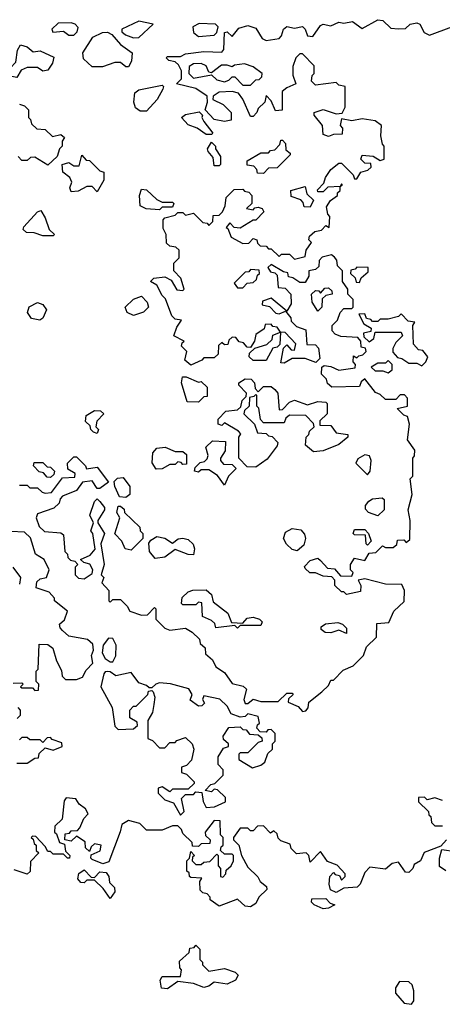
# Model space of a CAD drawing. Extents: x 2769579 to 2883812, y 684207 to 828660.
# Tile 483 of 505: x 2836016 to 2837644, y 813372 to 817162. Entities that reach past the tile are written whole.
import ezdxf

# ---------------------------------------------------------------- set-up
doc = ezdxf.new("R2010")
doc.units = 0

msp = doc.modelspace()

# ---------------------------------------------------------------- linework, layer by layer
at = {"layer": '0CON02XD'}
for points in [[(2836225, 817102.5), (2836237.5, 817115), (2836241.7, 817131.7), (2836230, 817145), (2836215, 817150), (2836165, 817148), (2836140, 817125), (2836143.6, 817113.6), (2836185, 817117.5), (2836205, 817102.5), (2836225, 817102.5)], [(2836455, 817092.5), (2836475, 817092.9), (2836530, 817145), (2836475, 817156.7), (2836410, 817125), (2836410, 817115), (2836424.1, 817104.1), (2836455, 817092.5)], [(2836935, 816820), (2836930, 816805), (2836915, 816790), (2836905, 816790), (2836876.2, 816856.2), (2836859.3, 816879.3), (2836835, 816886.2), (2836785, 816882.5), (2836761.7, 816868.3), (2836760, 816855), (2836800, 816835), (2836830, 816805), (2836830, 816775), (2836805, 816770), (2836765, 816777.5), (2836730, 816815), (2836740, 816845), (2836738.3, 816868.3), (2836695, 816897.5), (2836620, 816915), (2836640, 816935), (2836640, 816965), (2836628.3, 816988.3), (2836615, 817000), (2836590, 817005), (2836580, 817015), (2836585, 817020), (2836635, 817020), (2836655, 817030), (2836725, 817040), (2836795, 817037.5), (2836803, 817047), (2836805, 817112.5), (2836815.7, 817115.7), (2836835, 817097.5), (2836860.2, 817129.8), (2836895, 817140), (2836925, 817129.2), (2836950, 817090), (2836965, 817082.5), (2837015, 817090), (2837025, 817100), (2837032.5, 817125), (2837045, 817135.6), (2837075, 817129.2), (2837105, 817136), (2837116.2, 817125), (2837125, 817100), (2837145, 817097.5), (2837175, 817140), (2837185, 817144.2), (2837215, 817138), (2837245, 817152.2), (2837265, 817148.6), (2837297.5, 817155), (2837335, 817127.5), (2837395, 817162), (2837415, 817158.8), (2837445, 817130), (2837475, 817126.7), (2837501.7, 817128.3), (2837520, 817145), (2837545, 817150), (2837557.5, 817145), (2837573.3, 817113.3), (2837595, 817102.5), (2837680, 817135)], [(2836705, 817096.7), (2836765, 817102.5), (2836775, 817112.5), (2836780, 817135), (2836770, 817145), (2836707, 817147), (2836682.5, 817135), (2836685, 817112.5), (2836705, 817096.7)], [(2836435, 816980), (2836425, 816980), (2836405, 816997.5), (2836383, 816997), (2836335, 816980), (2836295, 816980), (2836261.7, 817011.7), (2836260, 817035), (2836297.5, 817095), (2836335, 817113.1), (2836355, 817114.4), (2836370.8, 817105), (2836405, 817066.2), (2836450, 817035), (2836447, 817003), (2836435, 816980)], [(2836005, 816940), (2835980, 816945), (2835980, 816975), (2836001.7, 816998.3), (2836007.5, 817045), (2836020, 817065), (2836045, 817057.5), (2836068.3, 817038.3), (2836095, 817042.5), (2836148.3, 817018.3), (2836142.5, 816995), (2836125, 816967.5), (2836105, 816963.3), (2836085, 816977.5), (2836045, 816977.5), (2836021.7, 816968.3), (2836005, 816940)], [(2836015, 815370), (2836045, 815370), (2836055, 815360), (2836085, 815360), (2836103, 815343), (2836115, 815340), (2836138.3, 815341.7), (2836181.7, 815398.3), (2836228.3, 815401.7), (2836230, 815415), (2836201.7, 815431.7), (2836200, 815455), (2836225, 815480), (2836235, 815480), (2836270, 815445), (2836273, 815433), (2836315, 815440), (2836358.3, 815381.7), (2836325, 815357.5), (2836315, 815357.5), (2836295, 815387.5), (2836258.3, 815381.7), (2836235, 815350), (2836181.7, 815328.3), (2836171.7, 815318.3), (2836168.3, 815301.7), (2836148.3, 815281.7), (2836085, 815260), (2836080, 815245), (2836091.7, 815211.7), (2836111.7, 815191.7), (2836175, 815187.5), (2836185, 815180), (2836190, 815115), (2836200, 815105), (2836201.7, 815091.7), (2836211.7, 815081.7), (2836228.3, 815078.3), (2836240, 815065), (2836230, 815055), (2836230, 815025), (2836243, 815013), (2836265, 815010), (2836295, 815030), (2836297.5, 815045), (2836286.4, 815066.4), (2836263, 815073), (2836250, 815085), (2836288.3, 815101.7), (2836306.4, 815123.6), (2836297.5, 815185), (2836290, 815195), (2836300, 815225), (2836286.7, 815255), (2836305, 815307.5), (2836315, 815317.5), (2836325, 815307.5), (2836342.5, 815285), (2836342.5, 815275), (2836317.5, 815235), (2836317.5, 815225), (2836342.5, 815185), (2836328.8, 815145), (2836341.2, 815065), (2836330, 815025), (2836340, 815015), (2836332.5, 814995), (2836360, 814965), (2836360, 814925), (2836365, 814920), (2836375, 814930), (2836405, 814930), (2836430, 814905), (2836440, 814885), (2836485, 814870), (2836508.3, 814871.7), (2836535, 814900), (2836540, 814895), (2836540, 814855), (2836575, 814820), (2836595, 814812.5), (2836655, 814820), (2836680, 814805), (2836708.3, 814778.3), (2836711.7, 814761.7), (2836730, 814745), (2836731.7, 814721.7), (2836758.3, 814698.3), (2836771.7, 814671.7), (2836805, 814650), (2836835, 814607.5), (2836877, 814597), (2836890, 814585), (2836880, 814545), (2836885, 814530), (2836895, 814530), (2836915, 814547.5), (2836945, 814537.5), (2837011.7, 814538.3), (2837045, 814570), (2837065, 814570), (2837070, 814565), (2837051.7, 814548.3), (2837050, 814535), (2837088.3, 814518.3), (2837105, 814500), (2837118.3, 814501.7), (2837127, 814513), (2837130, 814535), (2837180, 814575), (2837205, 814600), (2837215, 814620), (2837225, 814620), (2837261.7, 814658.3), (2837300, 814675), (2837340, 814715), (2837351.7, 814748.3), (2837390, 814785), (2837391.7, 814838.3), (2837438.3, 814841.7), (2837457.5, 814885), (2837497, 814923), (2837497.5, 814965), (2837488.3, 814988.3), (2837425, 814990), (2837345, 815010), (2837320, 815005), (2837330, 814985), (2837328.3, 814961.7), (2837275, 814950), (2837265, 814960), (2837255, 814960), (2837230, 814985), (2837230, 815005), (2837218.3, 815018.3), (2837185, 815020), (2837155, 815032.5), (2837133.6, 815033.6), (2837115, 815050), (2837113, 815057), (2837135, 815080), (2837165, 815090), (2837175, 815080), (2837201.7, 815051.7), (2837228.3, 815048.3), (2837251.7, 815021.7), (2837295, 815020), (2837300, 815035), (2837290, 815045), (2837290, 815065), (2837305, 815090), (2837345, 815080), (2837361.7, 815108.3), (2837388.3, 815111.7), (2837413, 815137), (2837425, 815130), (2837455, 815130), (2837468.3, 815141.7), (2837471.7, 815158.3), (2837495, 815160), (2837505, 815150), (2837518.3, 815161.7), (2837520, 815235), (2837512.5, 815275), (2837527.5, 815335), (2837520, 815395), (2837530, 815405), (2837530, 815475), (2837537, 815483), (2837537.5, 815505), (2837510, 815545), (2837517.5, 815605), (2837510, 815635), (2837495, 815640), (2837470, 815665), (2837510, 815675), (2837510, 815705), (2837498.3, 815718.3), (2837481.7, 815718.3), (2837465, 815700), (2837425, 815700), (2837405, 815720), (2837387, 815727), (2837345, 815780), (2837331.7, 815768.3), (2837325, 815750), (2837218.3, 815748.3), (2837201.7, 815761.7), (2837198.3, 815778.3), (2837178.3, 815798.3), (2837180, 815825), (2837188.3, 815831.7), (2837215, 815827.5), (2837245, 815812.5), (2837308.3, 815821.7), (2837310, 815835), (2837300, 815845), (2837301.7, 815868.3), (2837315, 815860), (2837321.7, 815868.3), (2837338.3, 815871.7), (2837350, 815885), (2837348.3, 815898.3), (2837331.7, 815901.7), (2837330, 815925), (2837318.3, 815938.3), (2837253, 815943), (2837231.7, 815951.7), (2837220, 815965), (2837220, 815985), (2837240, 816005), (2837250, 816035), (2837265, 816050), (2837295, 816050), (2837300, 816055), (2837300, 816085), (2837280, 816105), (2837280, 816125), (2837260, 816155), (2837260, 816195), (2837240, 816215), (2837237, 816237), (2837228.3, 816248.3), (2837217.5, 816257.5), (2837181.7, 816248.3), (2837170, 816235), (2837168.3, 816211.7), (2837155, 816200), (2837130, 816195), (2837130, 816175), (2837115, 816150), (2837095, 816150), (2837068.3, 816168.3), (2837051.7, 816171.7), (2837048.3, 816188.3), (2837031.7, 816191.7), (2836985, 816220), (2836971.7, 816208.3), (2836981.7, 816191.7), (2836998.3, 816188.3), (2837008.3, 816178.3), (2837011.7, 816131.7), (2837038.3, 816128.3), (2837060, 816105), (2837061.7, 816068.3), (2837045, 816040), (2836985, 816090), (2836951.7, 816078.3), (2836950, 816065), (2836978.3, 816058.3), (2837003, 816033), (2837015, 816030), (2837040, 816040), (2837060, 816015), (2837061.7, 816001.7), (2837081.7, 815981.7), (2837118.3, 815968.3), (2837121.7, 815911.7), (2837155, 815910), (2837167.5, 815897.5), (2837171.7, 815858.3), (2837157, 815843), (2837115, 815857.5), (2837065, 815857.5), (2837035, 815840), (2837021.7, 815841.7), (2837031.7, 815898.3), (2837045, 815910), (2837061.7, 815891.7), (2837075, 815890), (2837080, 815915), (2837038.3, 815958.3), (2837020, 815960), (2837008.3, 815978.3), (2836991.7, 815981.7), (2836985, 815990), (2836961.7, 815988.3), (2836958.3, 815971.7), (2836925, 815950), (2836920, 815925), (2836905, 815900), (2836891.7, 815901.7), (2836878.3, 815918.3), (2836861.7, 815921.7), (2836848.3, 815938.3), (2836835, 815940), (2836821.7, 815928.3), (2836818.3, 815911.7), (2836805, 815910), (2836795, 815920), (2836781.7, 815908.3), (2836780, 815875), (2836765, 815860), (2836725, 815860), (2836718.3, 815851.7), (2836675, 815832.5), (2836651.7, 815851.7), (2836660, 815885), (2836640, 815905), (2836641.7, 815918.3), (2836650, 815925), (2836610, 815945), (2836621.7, 815978.3), (2836640, 816005), (2836615, 816010), (2836601.7, 816021.7), (2836578.3, 816088.3), (2836565, 816100), (2836545, 816140), (2836520, 816155), (2836533, 816167), (2836575, 816172.5), (2836599.3, 816159.3), (2836621.7, 816121.7), (2836645, 816120), (2836650, 816125), (2836637, 816167), (2836610, 816195), (2836610, 816225), (2836630, 816245), (2836630, 816275), (2836617, 816287), (2836595, 816290), (2836581.7, 816301.7), (2836580, 816335), (2836568.3, 816358.3), (2836568.3, 816391.7), (2836575, 816400), (2836615, 816410), (2836625, 816420), (2836645, 816420), (2836655, 816410), (2836685, 816417.5), (2836721.7, 816381.7), (2836738.3, 816378.3), (2836745, 816370), (2836760, 816385), (2836761.7, 816408.3), (2836785, 816410), (2836797, 816423), (2836807.5, 816445), (2836811.7, 816478.3), (2836841.7, 816508.3), (2836875, 816510), (2836881.7, 816501.7), (2836898.3, 816498.3), (2836910, 816485), (2836910, 816455), (2836890, 816435), (2836915, 816430), (2836921.7, 816438.3), (2836935, 816440), (2836950, 816435), (2836957, 816423), (2836925, 816390), (2836915, 816390), (2836865, 816360), (2836841.7, 816361.7), (2836825, 816380), (2836811.7, 816361.7), (2836818.3, 816358.3), (2836830, 816325), (2836875, 816300), (2836898.3, 816301.7), (2836915, 816320), (2836930, 816315), (2836931.7, 816301.7), (2836941.7, 816291.7), (2836965, 816290), (2836975, 816280), (2836985, 816280), (2837015, 816250), (2837025, 816260), (2837055, 816260), (2837075, 816240), (2837115, 816250), (2837120, 816275), (2837140, 816305), (2837130, 816315), (2837131.7, 816328.3), (2837153, 816347), (2837178.3, 816351.7), (2837195, 816370), (2837208.3, 816361.7), (2837210, 816405), (2837203, 816413), (2837198.3, 816441.7), (2837213.6, 816466.4), (2837240, 816485), (2837240, 816495), (2837250, 816505), (2837250, 816520), (2837260, 816525), (2837255, 816530), (2837250, 816520), (2837203, 816517), (2837185, 816500), (2837165, 816500), (2837163, 816507), (2837187, 816533), (2837193.3, 816555), (2837214.2, 816585.8), (2837245, 816610), (2837255, 816610), (2837300, 816565), (2837305, 816550), (2837315, 816550), (2837330, 816575), (2837357, 816583), (2837370, 816595), (2837368.3, 816608.3), (2837345, 816610), (2837330, 816625), (2837335, 816640), (2837377, 816637), (2837405, 816620), (2837420, 816625), (2837420, 816675), (2837413, 816683), (2837407.5, 816715), (2837410, 816755), (2837385, 816772.5), (2837335, 816780), (2837295, 816772.5), (2837255, 816780), (2837250, 816755), (2837260, 816745), (2837258.3, 816721.7), (2837225, 816720), (2837205, 816712.5), (2837185, 816720), (2837182.5, 816755), (2837150, 816795), (2837150, 816805), (2837185, 816816.7), (2837235, 816800), (2837258.3, 816801.7), (2837270, 816825), (2837270, 816905), (2837245, 816910), (2837235, 816920), (2837155, 816910), (2837140, 816925), (2837143, 816947), (2837150, 816955), (2837150, 816985), (2837105, 817030), (2837095, 817030), (2837080, 817015), (2837068.3, 816981.7), (2837068.3, 816948.3), (2837080, 816915), (2837045, 816900), (2837027.5, 816885), (2837026.4, 816813.6), (2837001.7, 816811.7), (2836985, 816850), (2836965, 816870), (2836960, 816845), (2836935, 816820)], [(2836905, 816910), (2836925, 816930), (2836938.3, 816931.7), (2836948.3, 816941.7), (2836950, 816955), (2836915, 816980), (2836881.7, 816991.7), (2836843, 816987), (2836835, 816980), (2836815, 816987.5), (2836793, 816987), (2836755, 816957.5), (2836745, 816960), (2836733.9, 816983.9), (2836715, 816993.3), (2836685, 816992.5), (2836668.3, 816981.7), (2836667.5, 816955), (2836685, 816937.5), (2836755, 816950), (2836775, 816930), (2836805, 816923.3), (2836821.2, 816928.8), (2836835, 816942.5), (2836845, 816942.5), (2836875, 816910), (2836905, 816910)], [(2836505, 816810), (2836480.3, 816810.3), (2836462.7, 816822.7), (2836456, 816845), (2836459.3, 816880.7), (2836475, 816892.5), (2836565, 816910), (2836570, 816905), (2836567.5, 816895), (2836546.2, 816855), (2836505, 816810)], [(2836015, 816837.5), (2836035, 816830), (2836050, 816815), (2836050, 816785), (2836058.3, 816778.3), (2836061.7, 816761.7), (2836081.7, 816741.7), (2836115, 816740), (2836143, 816713), (2836175, 816720), (2836188.3, 816708.3), (2836180, 816695), (2836180, 816675), (2836170, 816665), (2836160, 816635), (2836125, 816602.5)], [(2836755, 816720), (2836735, 816720), (2836700, 816745), (2836665, 816757.5), (2836640, 816785), (2836655, 816797.5), (2836707.5, 816807.5), (2836720, 816795), (2836717.5, 816785), (2836725, 816770), (2836760, 816725), (2836755, 816720)], [(2836785, 816600), (2836765, 816600), (2836761.7, 816631.7), (2836742.5, 816655), (2836740, 816665), (2836755, 816690), (2836770, 816675), (2836770, 816665), (2836790, 816635), (2836790, 816605), (2836785, 816600)], [(2836955, 816570), (2836931.7, 816571.7), (2836930, 816585), (2836918.3, 816598.3), (2836891.7, 816601.7), (2836891.7, 816618.3), (2836945, 816650), (2836975, 816650), (2836981.7, 816658.3), (2836998.3, 816661.7), (2837018.3, 816681.7), (2837021.7, 816698.3), (2837028.3, 816698.3), (2837040, 816685), (2837041.7, 816661.7), (2837058.3, 816648.3), (2837058.3, 816641.7), (2837008.3, 816591.7), (2836975, 816590), (2836955, 816570)], [(2836315, 816500), (2836295, 816520), (2836275, 816520), (2836241.7, 816501.7), (2836215, 816500), (2836210, 816515), (2836217, 816537), (2836210, 816555), (2836182.5, 816575), (2836180, 816605), (2836205, 816612.5), (2836225, 816600), (2836245, 816600), (2836255, 816640), (2836271.7, 816621.7), (2836285, 816620), (2836325, 816580), (2836340, 816575), (2836340, 816545), (2836315, 816500)], [(2836125, 816602.5), (2836075, 816632.5), (2836058.3, 816631.7), (2836045, 816620), (2836025, 816620), (2836010, 816635)], [(2836555, 816430), (2836503.6, 816433.6), (2836480, 816445), (2836477.5, 816485), (2836485, 816510), (2836505, 816507.5), (2836545, 816470), (2836565, 816460), (2836605, 816460), (2836610, 816455), (2836605, 816440), (2836565, 816440), (2836555, 816430)], [(2837135, 816440), (2837111.7, 816441.7), (2837108.3, 816458.3), (2837098.3, 816468.3), (2837061.7, 816481.7), (2837060, 816505), (2837115, 816520), (2837121.7, 816491.7), (2837147.5, 816467.5), (2837135, 816440)], [(2836145, 816330), (2836105, 816330), (2836071.7, 816341.7), (2836043, 816343), (2836030, 816355), (2836032.5, 816365), (2836085, 816422.5), (2836097.5, 816427.5), (2836115, 816400), (2836130, 816355), (2836150, 816335), (2836145, 816330)], [(2836875, 816130), (2836891.7, 816148.3), (2836915, 816150), (2836928.3, 816161.7), (2836931.7, 816178.3), (2836940, 816185), (2836938.3, 816198.3), (2836905, 816200), (2836898.3, 816191.7), (2836885, 816190), (2836841.7, 816148.3), (2836855, 816130), (2836875, 816130)], [(2837325, 816150), (2837331.7, 816168.3), (2837358.3, 816191.7), (2837358.3, 816208.3), (2837315, 816210), (2837308.3, 816201.7), (2837291.7, 816198.3), (2837290, 816185), (2837308.3, 816168.3), (2837311.7, 816151.7), (2837325, 816150)], [(2837165, 816040), (2837142.5, 816075), (2837140, 816105), (2837155, 816120), (2837168.3, 816118.3), (2837175, 816110), (2837191.7, 816128.3), (2837205, 816130), (2837218.3, 816118.3), (2837220, 816105), (2837195, 816100), (2837181.7, 816088.3), (2837180, 816055), (2837165, 816040)], [(2836093.8, 816006.2), (2836061.9, 816011.9), (2836046, 816035), (2836053.2, 816056.8), (2836085, 816074), (2836105.8, 816065.8), (2836120, 816045), (2836105, 816013.3), (2836093.8, 816006.2)], [(2836455, 816023.8), (2836430, 816035), (2836422.5, 816055), (2836455, 816086.7), (2836485, 816097.5), (2836507.5, 816075), (2836512.5, 816055), (2836493.6, 816036.4), (2836455, 816023.8)], [(2837565, 815830), (2837580, 815845), (2837587.5, 815865), (2837568.3, 815888.3), (2837551.7, 815891.7), (2837533, 815913), (2837530, 815985), (2837538.3, 815998.3), (2837511.7, 816001.7), (2837485, 816030), (2837475, 816020), (2837435, 816010), (2837405, 816010), (2837395, 816000), (2837375, 816000), (2837368.3, 816008.3), (2837351.7, 816011.7), (2837345, 816030), (2837321.7, 816028.3), (2837341.7, 815991.7), (2837370, 815975), (2837368.3, 815961.7), (2837340, 815955), (2837341.7, 815941.7), (2837361.7, 815921.7), (2837380, 815935), (2837385, 815960), (2837485, 815960), (2837490, 815945), (2837465, 815920), (2837453, 815897), (2837453, 815883), (2837471.7, 815861.7), (2837488.3, 815858.3), (2837515, 815840), (2837545, 815840), (2837565, 815830)], [(2836965, 815850), (2836915, 815850), (2836900, 815865), (2836901.7, 815878.3), (2836921.7, 815898.3), (2836968.3, 815911.7), (2836988.3, 815931.7), (2836991.7, 815948.3), (2837020, 815960), (2837018.3, 815911.7), (2837008.3, 815901.7), (2836991.7, 815898.3), (2836965, 815850)], [(2837435, 815802.5), (2837450, 815815), (2837450, 815835), (2837435, 815850), (2837425, 815840), (2837395, 815840), (2837370, 815825), (2837385, 815810), (2837415, 815810), (2837435, 815802.5)], [(2836705, 815690), (2836661.7, 815691.7), (2836640, 815765), (2836643, 815787), (2836657, 815787), (2836705, 815767.5), (2836715, 815770), (2836738.3, 815748.3), (2836738.3, 815711.7), (2836725, 815710), (2836705, 815690)], [(2836925, 815440), (2836891.7, 815441.7), (2836860, 815475), (2836860, 815555), (2836867.5, 815567.5), (2836858.3, 815578.3), (2836805, 815610), (2836795, 815600), (2836780, 815605), (2836780, 815625), (2836810, 815655), (2836855, 815660), (2836868.3, 815671.7), (2836873, 815697), (2836888.3, 815711.7), (2836890, 815725), (2836860, 815755), (2836860, 815765), (2836885, 815780), (2836908.3, 815778.3), (2836920, 815765), (2836923, 815743), (2836935, 815730), (2836955, 815750), (2836985, 815750), (2836998.3, 815738.3), (2837010, 815725), (2837015, 815660), (2837028.3, 815661.7), (2837055, 815690), (2837075, 815697.5), (2837125, 815680), (2837165, 815692.5), (2837195, 815690), (2837200, 815685), (2837200, 815645), (2837171.7, 815618.3), (2837171.7, 815601.7), (2837215, 815600), (2837235, 815572.5), (2837280, 815565), (2837280, 815555), (2837245, 815527.5), (2837185, 815502.5), (2837148.3, 815498.3), (2837117.5, 815525), (2837120, 815555), (2837130, 815565), (2837131.7, 815578.3), (2837150, 815595), (2837148.3, 815608.3), (2837118.3, 815638.3), (2837055, 815640), (2837041.7, 815628.3), (2837035, 815610), (2836955, 815610), (2836943, 815623), (2836937, 815667), (2836930, 815675), (2836930, 815715), (2836925, 815720), (2836918.3, 815711.7), (2836901.7, 815708.3), (2836900, 815675), (2836881.7, 815658.3), (2836880, 815645), (2836920, 815605), (2836931.7, 815571.7), (2836965, 815570), (2836975, 815560), (2836988.3, 815558.3), (2837010, 815535), (2837008.3, 815521.7), (2836969.3, 815470.7), (2836925, 815440)], [(2836315, 815570), (2836300, 815575), (2836290, 815585), (2836288.3, 815598.3), (2836270, 815615), (2836271.7, 815638.3), (2836305, 815657.5), (2836327, 815657), (2836340, 815645), (2836313, 815617), (2836310, 815595), (2836320, 815585), (2836315, 815570)], [(2836805, 815370), (2836778.3, 815408.3), (2836745, 815430), (2836715, 815430), (2836705, 815420), (2836690, 815425), (2836691.7, 815438.3), (2836711.7, 815458.3), (2836728.3, 815461.7), (2836738.3, 815471.7), (2836742.5, 815485), (2836733, 815517), (2836758.3, 815541.7), (2836808.3, 815538.3), (2836807, 815503), (2836790, 815475), (2836790, 815465), (2836801.7, 815451.7), (2836835, 815450), (2836850, 815435), (2836820, 815405), (2836805, 815370)], [(2836541.7, 815431.7), (2836526.2, 815456.2), (2836528.8, 815495), (2836545, 815513.3), (2836576.4, 815516.4), (2836615, 815500), (2836645, 815500), (2836658.3, 815488.3), (2836658.3, 815451.7), (2836645, 815450), (2836638.3, 815458.3), (2836625, 815460), (2836615, 815450), (2836595, 815450), (2836565, 815433.3), (2836541.7, 815431.7)], [(2837355, 815410), (2837366.1, 815423.9), (2837370, 815465), (2837363, 815483), (2837345, 815486.7), (2837318.3, 815471.7), (2837311.2, 815455), (2837355, 815410)], [(2836135, 815400), (2836121.7, 815401.7), (2836108.3, 815418.3), (2836091.7, 815421.7), (2836070, 815445), (2836071.7, 815458.3), (2836105, 815457.5), (2836121.7, 815441.7), (2836135, 815440), (2836150, 815425), (2836148.3, 815411.7), (2836135, 815400)], [(2836425, 815322.5), (2836400, 815325), (2836382.5, 815365), (2836380, 815385), (2836393, 815397), (2836415, 815400), (2836440, 815365), (2836440, 815335), (2836425, 815322.5)], [(2837395, 815252.5), (2837360, 815265), (2837348.3, 815278.3), (2837348.3, 815291.7), (2837360.7, 815309.3), (2837375, 815317.5), (2837411.7, 815321.7), (2837420, 815315), (2837420, 815275), (2837395, 815252.5)], [(2836445, 815120), (2836422.5, 815125), (2836410, 815155), (2836383, 815183), (2836402.5, 815245), (2836390, 815265), (2836395, 815290), (2836405, 815290), (2836418.3, 815278.3), (2836420, 815265), (2836478.3, 815208.3), (2836480, 815195), (2836490, 815185), (2836490, 815165), (2836445, 815120)], [(2837085, 815117.5), (2837065, 815122.5), (2837043.6, 815143.6), (2837032.5, 815165), (2837040, 815190), (2837065, 815203.3), (2837098.3, 815198.3), (2837112.5, 815182.5), (2837117.5, 815165), (2837110.7, 815139.3), (2837085, 815117.5)], [(2837355, 815140), (2837350, 815145), (2837348.3, 815178.3), (2837305, 815180), (2837300, 815185), (2837305, 815200), (2837345, 815200), (2837360, 815185), (2837370, 815155), (2837355, 815140)], [(2835991.7, 814608.3), (2836025, 814610), (2836030, 814605), (2836020, 814595), (2836025, 814590), (2836065, 814590), (2836075, 814580), (2836088.3, 814581.7), (2836090, 814605), (2836080, 814615), (2836080, 814655), (2836087.5, 814662.5), (2836091.7, 814758.3), (2836125, 814757.5), (2836143.8, 814743.8), (2836157.5, 814695), (2836177, 814657), (2836180, 814635), (2836193, 814623), (2836235, 814622.5), (2836258.3, 814631.7), (2836271.7, 814658.3), (2836297.5, 814685), (2836292.5, 814715), (2836300, 814735), (2836298.3, 814758.3), (2836277, 814777), (2836205, 814790), (2836181.7, 814811.7), (2836171.7, 814821.7), (2836170, 814835), (2836188.3, 814851.7), (2836200, 814885), (2836150, 814925), (2836150, 814935), (2836129.3, 814959.3), (2836080, 814975), (2836081.7, 814998.3), (2836095, 815010), (2836120, 815015), (2836130, 815045), (2836110, 815085), (2836077.5, 815105), (2836058.3, 815168.3), (2836035, 815190), (2835981.7, 815191.7)], [(2836538.3, 815088.3), (2836516.7, 815115), (2836513, 815147), (2836520.7, 815159.3), (2836545, 815172.5), (2836575, 815166.7), (2836605, 815147.5), (2836626.1, 815163.9), (2836645, 815166.7), (2836665, 815161.2), (2836683.9, 815143.9), (2836690, 815125), (2836685, 815102.5), (2836665, 815103.3), (2836615, 815122.5), (2836575, 815093.3), (2836538.3, 815088.3)], [(2835990, 815055), (2836020, 815015), (2836015, 814990)], [(2836855, 814820), (2836845, 814830), (2836771.7, 814821.7), (2836768.3, 814838.3), (2836755, 814850), (2836720, 814865), (2836718.3, 814918.3), (2836705, 814920), (2836695, 814910), (2836645, 814910), (2836640, 814915), (2836641.7, 814938.3), (2836665, 814960), (2836683, 814967), (2836735, 814967.5), (2836755, 814950), (2836761.7, 814921.7), (2836818.3, 814878.3), (2836831.7, 814841.7), (2836875, 814840), (2836891.7, 814858.3), (2836915, 814862.5), (2836940, 814855), (2836950, 814845), (2836945, 814830), (2836865, 814830), (2836855, 814820)], [(2837275, 814800), (2837245, 814812.5), (2837215, 814802.5), (2837193, 814803), (2837177.5, 814815), (2837177.5, 814825), (2837193.6, 814836.4), (2837241.7, 814841.7), (2837260, 814835), (2837275, 814820), (2837275, 814800)], [(2836375, 814690), (2836386.4, 814713.6), (2836387.5, 814755), (2836375, 814780), (2836358.3, 814781.7), (2836337.5, 814755), (2836333.3, 814725), (2836345, 814703.8), (2836365, 814690), (2836375, 814690)], [(2836635, 814100), (2836650, 814115), (2836640, 814165), (2836655, 814180), (2836685, 814180), (2836695, 814190), (2836718.3, 814188.3), (2836723, 814153), (2836735, 814130), (2836767, 814133), (2836808.3, 814151.7), (2836808.3, 814168.3), (2836778.3, 814198.3), (2836765, 814200), (2836755, 814190), (2836730, 814195), (2836751.7, 814218.3), (2836768.3, 814221.7), (2836800, 814255), (2836800, 814275), (2836780, 814295), (2836780, 814325), (2836801.7, 814358.3), (2836820, 814365), (2836820, 814375), (2836801.7, 814391.7), (2836800, 814405), (2836821.7, 814438.3), (2836865, 814440), (2836875, 814430), (2836888.3, 814428.3), (2836901.7, 814411.7), (2836935, 814410), (2836948.3, 814398.3), (2836950, 814385), (2836935, 814380), (2836895, 814340), (2836865, 814340), (2836860, 814335), (2836860, 814315), (2836912.5, 814282.5), (2836945, 814292.5), (2836960, 814305), (2836971.7, 814338.3), (2836990, 814355), (2836990, 814375), (2837000, 814385), (2837000, 814415), (2836985, 814430), (2836971.7, 814428.3), (2836965, 814420), (2836941.7, 814421.7), (2836930, 814435), (2836931.7, 814448.3), (2836940, 814455), (2836935, 814480), (2836895, 814490), (2836885, 814480), (2836865, 814477.5), (2836830, 814490), (2836815, 814520), (2836787, 814547), (2836725, 814560), (2836720, 814545), (2836728.3, 814531.7), (2836718.3, 814521.7), (2836705, 814520), (2836672.5, 814542.5), (2836680, 814565), (2836667, 814587), (2836596.4, 814606.4), (2836555, 814610), (2836540, 814605), (2836525, 814590), (2836515, 814590), (2836505, 814600), (2836475, 814610), (2836445, 814650), (2836386.4, 814636.4), (2836365, 814652.5), (2836355, 814653.3), (2836345, 814652.5), (2836340, 814645), (2836328.8, 814595), (2836372.5, 814515), (2836383, 814443), (2836395, 814430), (2836455, 814432.5), (2836470, 814445), (2836468.3, 814458.3), (2836440, 814475), (2836440, 814505), (2836455, 814520), (2836465, 814520), (2836510, 814565), (2836511.7, 814578.3), (2836525, 814580), (2836530, 814575), (2836536.7, 814555), (2836533, 814527), (2836527.5, 814495), (2836510, 814465), (2836510, 814395), (2836528.3, 814388.3), (2836555, 814360), (2836575, 814360), (2836595, 814380), (2836615, 814380), (2836621.7, 814388.3), (2836655, 814400), (2836680, 814375), (2836687.5, 814355), (2836678.3, 814311.7), (2836658.3, 814291.7), (2836640, 814285), (2836640, 814265), (2836658.3, 814258.3), (2836688.3, 814228.3), (2836688.3, 814221.7), (2836665, 814200), (2836605, 814200), (2836595, 814190), (2836565, 814210), (2836550, 814205), (2836550, 814185), (2836575, 814160), (2836608.3, 814148.3), (2836635, 814100)], [(2836007, 814473), (2836020, 814485), (2836020, 814505), (2836010, 814515)], [(2836005, 814300), (2836045, 814300), (2836075, 814320), (2836088.3, 814321.7), (2836091.7, 814338.3), (2836115, 814360), (2836145, 814350), (2836180, 814365), (2836178.3, 814378.3), (2836141.7, 814391.7), (2836135, 814400), (2836121.7, 814398.3), (2836105, 814380), (2836095, 814390), (2836055, 814390), (2836045, 814400), (2836025, 814400), (2836015, 814390)], [(2837660, 814005), (2837638.3, 813981.7), (2837573.6, 813956.4), (2837560, 813925), (2837535, 813910), (2837530, 813895), (2837515, 813880), (2837501.7, 813881.7), (2837475, 813920), (2837450, 813915), (2837425, 813892.5), (2837365, 813900), (2837345, 813880), (2837327.5, 813835), (2837316.2, 813823.8), (2837265, 813820), (2837235, 813802.5), (2837213, 813813), (2837207.5, 813835), (2837210, 813865), (2837225, 813880), (2837231.7, 813871.7), (2837248.3, 813868.3), (2837255, 813850), (2837270, 813865), (2837270, 813875), (2837238.3, 813908.3), (2837201.7, 813921.7), (2837175, 813960), (2837135, 813920), (2837130, 813945), (2837120, 813955), (2837081.7, 813951.7), (2837061.7, 813971.7), (2837058.3, 813988.3), (2837021.7, 814001.7), (2837011.7, 814011.7), (2837008.3, 814028.3), (2836995, 814040), (2836981.7, 814031.7), (2836955, 814060), (2836931.7, 814058.3), (2836915, 814040), (2836905, 814040), (2836895, 814050), (2836865, 814050), (2836840, 814015), (2836840, 814005), (2836860, 813985), (2836870, 813945), (2836895, 813900), (2836933, 813863), (2836942.5, 813845), (2836966.4, 813826.4), (2836967.5, 813815), (2836936.7, 813785), (2836925, 813760), (2836905, 813747.5), (2836885, 813750), (2836855, 813777.5), (2836785, 813750), (2836750, 813775), (2836750, 813785), (2836738.3, 813798.3), (2836721.7, 813801.7), (2836711.7, 813811.7), (2836710, 813845), (2836718.3, 813858.3), (2836675, 813860), (2836670, 813865), (2836668.3, 813878.3), (2836660, 813885), (2836660, 813925), (2836670, 813935), (2836675, 813960), (2836690, 813945), (2836681.7, 813938.3), (2836680, 813925), (2836695, 813910), (2836715, 813910), (2836725, 813920), (2836748.3, 813921.7), (2836775, 813950), (2836780, 813945), (2836780, 813905), (2836790, 813895), (2836790, 813865), (2836798.3, 813861.7), (2836810, 813875), (2836811.7, 813888.3), (2836830, 813905), (2836840, 813925), (2836840, 813945), (2836835, 813950), (2836805, 813950), (2836790, 813965), (2836791.7, 813978.3), (2836800, 813985), (2836800, 814015), (2836790, 814025), (2836788.3, 814078.3), (2836765, 814080), (2836730, 814035), (2836731.7, 814021.7), (2836750, 814005), (2836748.3, 813991.7), (2836715, 813990), (2836705, 813980), (2836681.7, 813981.7), (2836680, 813995), (2836645, 814030), (2836640, 814045), (2836625, 814060), (2836605, 814060), (2836565, 814042.5), (2836505, 814042.5), (2836478.3, 814068.3), (2836435, 814080), (2836410, 814065), (2836403.6, 814036.4), (2836359.3, 813920.7), (2836337, 813913), (2836295, 813930), (2836290, 813935), (2836291.7, 813948.3), (2836326.4, 813963.6), (2836330, 813985), (2836305, 813990), (2836291.7, 813978.3), (2836285, 813960), (2836270, 813975), (2836268.3, 813998.3), (2836235, 814020), (2836215, 814000), (2836190, 814005), (2836191.7, 814028.3), (2836208.3, 814031.7), (2836215, 814040), (2836238.3, 814041.7), (2836248.3, 814051.7), (2836263, 814087), (2836280, 814105), (2836270, 814125), (2836245, 814142.5), (2836233, 814163), (2836195, 814167.5), (2836187.5, 814155), (2836180, 814085), (2836151.7, 814058.3), (2836150, 814035), (2836158.3, 814028.3), (2836170, 813995), (2836188.3, 813988.3), (2836192.5, 813962.5), (2836210, 813945), (2836207.5, 813935), (2836200, 813935), (2836185, 813950), (2836145, 813950), (2836135, 813960), (2836125, 813960), (2836115, 813980), (2836078.3, 814018.3), (2836065, 814020), (2836060, 814015), (2836068.3, 814008.3), (2836071.7, 813991.7), (2836080, 813985), (2836080, 813965), (2836090, 813955), (2836058.3, 813921.7), (2836057, 813883), (2836045, 813873.3), (2835995, 813890)], [(2837645, 814157.5), (2837615, 814167.5), (2837585, 814160), (2837575, 814170), (2837551.7, 814168.3), (2837551.7, 814151.7), (2837590, 814115), (2837591.7, 814101.7), (2837600, 814095), (2837601.7, 814071.7), (2837615, 814060), (2837645, 814060)], [(2837656.7, 813886.7), (2837633, 813903), (2837632.5, 813935), (2837641.7, 813968.3), (2837695, 813960)], [(2836365, 813780), (2836338.3, 813818.3), (2836305, 813850), (2836275, 813850), (2836265, 813840), (2836251.7, 813841.7), (2836240, 813855), (2836243.6, 813876.4), (2836265, 813890), (2836291.7, 813861.7), (2836305, 813860), (2836325, 813882.5), (2836349.3, 813879.3), (2836360, 813865), (2836361.7, 813841.7), (2836381.7, 813821.7), (2836382.5, 813805), (2836365, 813780)], [(2837185, 813740), (2837150, 813755), (2837140, 813765), (2837141.7, 813778.3), (2837195, 813780), (2837211.7, 813761.7), (2837230, 813755), (2837205, 813742.5), (2837185, 813740)], [(2836585, 813432.5), (2836562.5, 813435), (2836556.7, 813465), (2836565, 813480), (2836635, 813480), (2836640, 813505), (2836633, 813513), (2836631.7, 813538.3), (2836668.3, 813571.7), (2836671.7, 813588.3), (2836688.3, 813591.7), (2836695, 813600), (2836710, 813585), (2836710, 813545), (2836720, 813535), (2836720, 813525), (2836745, 813500), (2836805, 813510), (2836846.2, 813496.2), (2836857.5, 813485), (2836847.5, 813465), (2836815, 813450), (2836765, 813457.5), (2836745, 813442.5), (2836725, 813437.5), (2836685, 813452.5), (2836625, 813460), (2836585, 813432.5)], [(2837525, 813372.5), (2837533.6, 813386.4), (2837534, 813425), (2837527, 813447), (2837515, 813458.8), (2837479.3, 813460.7), (2837463.6, 813436.4), (2837463.3, 813415), (2837496.4, 813376.4), (2837525, 813372.5)]]:
    msp.add_lwpolyline(points, dxfattribs=at)

doc.saveas('drawing.dxf')
